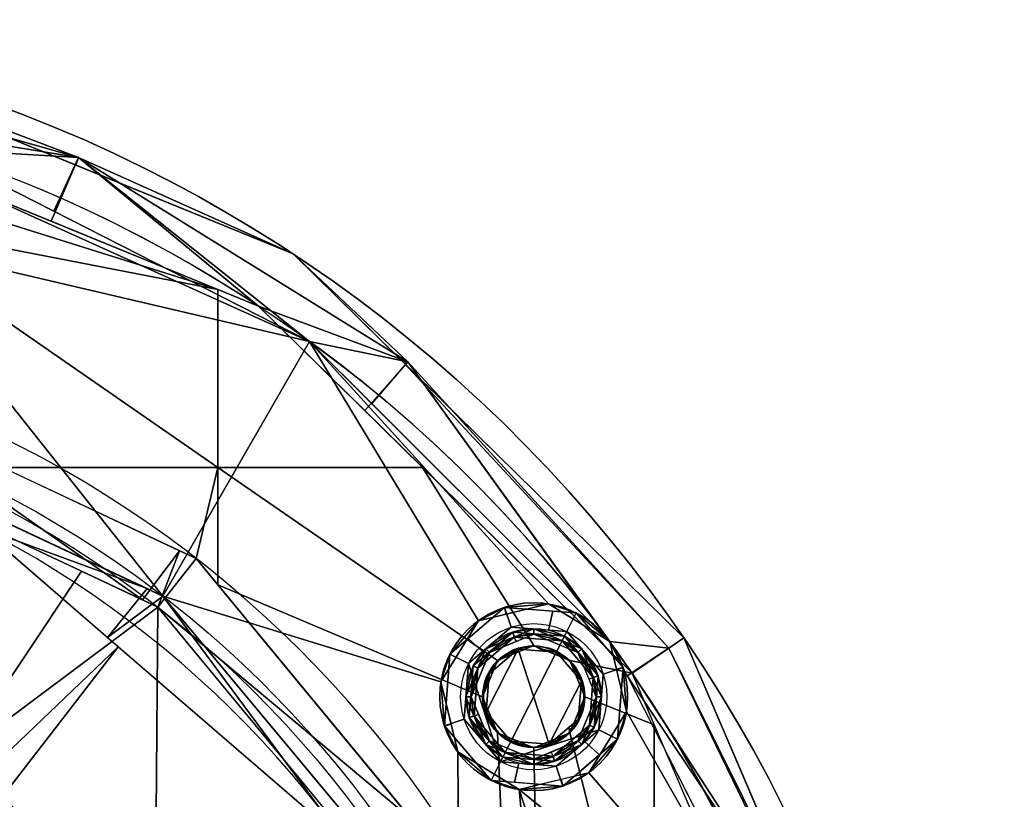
# Model space of a CAD drawing. Header units: millimetres. Extents: x -73 to 73, y -168 to 68.
# Tile 321 of 321: x 24 to 71, y 31 to 68. Entities that reach past the tile are written whole.
import ezdxf

# ---------------------------------------------------------------- set-up
doc = ezdxf.new("R2010")
doc.units = ezdxf.units.MM
doc.layers.add('100', color=7, linetype='Continuous', true_color=0xffffff)

msp = doc.modelspace()

# ---------------------------------------------------------------- linework, layer by layer
at = {"layer": '100', "color": 163, "linetype": 'Continuous', "extrusion": (0, 0, -1)}
for centre, radius in [((-48.946, 35.561, -102), 4.5), ((-48.946, 35.561, -89), 3.25), ((-48.946, 35.561, -97), 3.25), ((-48.946, 35.561, -97), 3), ((-48.946, 35.561, -89), 3), ((-48.946, 35.561, -81), 2.4)]:
    msp.add_circle(centre, radius, dxfattribs=at)
at = {"layer": '100', "color": 163, "linetype": 'Continuous'}
for centre, radius in [((48.946, 35.561, 97), 4.5), ((48.946, 35.561, 103), 3.5), ((48.946, 35.561, 81), 2.446), ((48.946, 35.561, 81.046), 2.446)]:
    msp.add_circle(centre, radius, dxfattribs=at)
at = {"layer": '100', "color": 163, "linetype": 'Continuous', "extrusion": (0, 0, -1)}
for centre, radius, start, end in [((0, 0, -94), 68, 283.06797, 256.93203), ((0, 0, -81), 65, 283.06797, 256.93203), ((0, 0, -97), 51.024, 286.7388, 253.2612), ((0, 0, -80.215), 50.45, 286.0923, 253.9077), ((0, 0, -100), 32.941, 283.1966, 256.8034)]:
    msp.add_arc(centre, radius, start, end, dxfattribs=at)
at = {"layer": '100', "color": 163, "linetype": 'Continuous'}
for centre, radius, start, end in [((0, 0, 84), 68, 283.06797, 256.93203), ((0, 0, 97), 65, 36, 72), ((0, 0, 81), 53.418, 285.9698, 254.0302), ((0, 0, 97.321), 49.087, 286.8231, 253.1769), ((0, 0, 97), 65, 0, 36)]:
    msp.add_arc(centre, radius, start, end, dxfattribs=at)
for points in [[(27.137, 61.391, 81.879), (9.282, 66.476, 81.879), (13.125, 66.721, 84)], [(13.125, 66.721, 94), (9.282, 66.476, 96.121), (27.137, 61.391, 96.121)], [(13.125, 66.721, 84), (27.018, 61.035, 84), (27.137, 61.391, 81.879)], [(13.125, 66.721, 94), (25.538, 61.641, 94), (25.538, 61.641, 84), (13.125, 66.721, 84)], [(27.137, 61.391, 96.121), (27.018, 61.035, 94), (13.125, 66.721, 94)], [(12.546, 63.778, 81), (9.282, 66.476, 81.879), (27.137, 61.391, 81.879)], [(20.086, 61.819, 97), (27.137, 61.391, 96.121), (9.282, 66.476, 96.121)], [(20.425, 59.268, 81), (18.696, 59.984, 81), (12.546, 63.778, 81), (33.821, 55.071, 81)], [(27.137, 61.391, 81.879), (25.826, 58.343, 81), (12.546, 63.778, 81)], [(38.206, 52.586, 97), (20.086, 61.819, 97), (22.705, 59.582, 97)], [(20.086, 61.819, 97), (25.961, 58.825, 97), (27.137, 61.391, 96.121)], [(37.419, 56.779, 84), (25.538, 61.641, 84), (25.538, 61.641, 94), (37.419, 56.779, 94)], [(35.768, 54.274, 81), (25.826, 58.343, 81), (27.137, 61.391, 81.879)], [(27.137, 61.391, 96.121), (25.961, 58.825, 97), (38.206, 52.586, 97)], [(27.137, 61.391, 81.879), (27.018, 61.035, 84), (37.419, 56.779, 84)], [(37.419, 56.779, 94), (27.018, 61.035, 94), (27.137, 61.391, 96.121)], [(27.137, 61.391, 81.879), (42.916, 51.609, 81.879), (35.768, 54.274, 81)], [(37.419, 56.779, 84), (42.916, 51.609, 81.879), (27.137, 61.391, 81.879)], [(27.137, 61.391, 96.121), (42.916, 51.609, 96.121), (37.419, 56.779, 94)], [(38.206, 52.586, 97), (42.916, 51.609, 96.121), (27.137, 61.391, 96.121)], [(38.206, 52.586, 97), (22.705, 59.582, 97), (22.975, 56.148, 97)], [(33.821, 55.071, 81), (21.141, 57.539, 81), (20.425, 59.268, 81)], [(20.425, 55.81, 81), (21.141, 57.539, 81), (33.821, 55.071, 81), (33.821, 46.55, 81)], [(37.419, 56.779, 84), (42.747, 51.541, 84), (42.916, 51.609, 81.879)], [(37.419, 56.779, 94), (47.188, 47.173, 94), (47.188, 47.173, 84), (37.419, 56.779, 84)], [(42.916, 51.609, 96.121), (42.747, 51.541, 94), (37.419, 56.779, 94)], [(38.206, 52.586, 97), (22.975, 56.148, 97), (20.738, 53.529, 97), (31.186, 40.385, 97)], [(33.821, 46.55, 81), (23.504, 46.55, 81), (18.696, 55.093, 81), (20.425, 55.81, 81)], [(43.624, 46.55, 81), (33.821, 46.55, 81), (33.821, 55.071, 81), (35.768, 54.274, 81)], [(42.916, 51.609, 81.879), (40.861, 49.267, 81), (35.768, 54.274, 81)], [(11.095, 49.804, 97), (31.186, 40.385, 97), (20.738, 53.529, 97), (17.305, 53.259, 97)], [(31.186, 40.385, 97), (44.501, 36.265, 97), (46.3, 39.202, 97), (38.206, 52.586, 97)], [(38.206, 52.586, 97), (46.3, 39.202, 97), (49.649, 40.006, 97)], [(49.649, 40.006, 97), (52.586, 38.206, 97), (38.206, 52.586, 97)], [(38.206, 52.586, 97), (41.187, 49.605, 97), (42.916, 51.609, 96.121)], [(53.661, 36.682, 81), (40.861, 49.267, 81), (42.916, 51.609, 81.879)], [(42.916, 51.609, 96.121), (41.187, 49.605, 97), (52.586, 38.206, 97)], [(55.412, 37.879, 81.879), (42.916, 51.609, 81.879), (42.747, 51.541, 84)], [(42.747, 51.541, 94), (42.916, 51.609, 96.121), (55.412, 37.879, 96.121)], [(42.747, 51.541, 84), (56.137, 38.375, 84), (55.412, 37.879, 81.879)], [(55.412, 37.879, 96.121), (56.137, 38.375, 94), (42.747, 51.541, 94)], [(42.916, 51.609, 81.879), (55.412, 37.879, 81.879), (53.661, 36.682, 81)], [(52.586, 38.206, 97), (55.412, 37.879, 96.121), (42.916, 51.609, 96.121)], [(30.209, 40.194, 80.215), (15.593, 47.077, 80.215), (16.51, 49.846, 81)], [(16.51, 49.846, 81), (31.984, 42.553, 81), (30.209, 40.194, 80.215)], [(12.262, 48.645, 80.215), (27.281, 41.572, 80.215), (21.361, 32.695, 74.637)], [(22.435, 43.66, 97.321), (30.429, 40.74, 97), (15.703, 47.643, 97)], [(56.137, 38.375, 84), (47.188, 47.173, 84), (47.188, 47.173, 94), (56.137, 38.375, 94)], [(32.779, 42.178, 81), (23.504, 46.55, 81), (33.821, 46.55, 81)], [(33.821, 46.55, 81), (33.821, 40.916, 81), (32.779, 42.178, 81)], [(33.821, 46.55, 81), (43.624, 46.55, 81), (48.946, 38.007, 81), (47.216, 37.29, 81)], [(47.216, 37.29, 81), (46.5, 35.561, 81), (33.821, 40.916, 81), (33.821, 46.55, 81)], [(50.675, 37.29, 81), (48.946, 38.007, 81), (43.624, 46.55, 81), (53.661, 36.682, 81)], [(18.115, 27.513, 100), (29.044, 37.956, 97.321), (22.435, 43.66, 97.321)], [(22.435, 43.66, 97.321), (28.529, 38.401, 97.321), (30.429, 40.74, 97)], [(30.939, 39.85, 80.215), (30.209, 40.194, 80.215), (31.984, 42.553, 81)], [(31.984, 42.553, 81), (32.779, 42.178, 81), (30.939, 39.85, 80.215)], [(30.939, 39.85, 80.215), (32.779, 42.178, 81), (43.088, 29.686, 81)], [(21.361, 32.695, 74.637), (27.281, 41.572, 80.215), (30.939, 39.85, 80.215)], [(31.186, 40.385, 97), (30.429, 40.74, 97), (28.529, 38.401, 97.321)], [(47.633, 24.178, 81), (33.821, 40.916, 81), (46.5, 35.561, 81), (47.216, 33.832, 81)], [(31.186, 40.385, 97), (28.529, 38.401, 97.321), (39.909, 28.58, 97.321)], [(45.305, 32.916, 97), (44.501, 36.265, 97), (31.186, 40.385, 97), (45.379, 23.329, 97)], [(39.909, 28.58, 97.321), (41.036, 28.548, 97), (31.186, 40.385, 97)], [(30.819, 23.988, 74.637), (21.361, 32.695, 74.637), (30.939, 39.85, 80.215)], [(30.939, 39.85, 80.215), (38.891, 30.226, 80.215), (30.819, 23.988, 74.637)], [(43.088, 29.686, 81), (40.698, 28.039, 80.215), (30.939, 39.85, 80.215)], [(44.936, 37.604, 102), (47.555, 39.841, 102), (46.3, 39.202, 97)], [(47.555, 39.841, 102), (45.799, 38.341, 102), (46.498, 37.723, 103), (47.864, 38.89, 103)], [(47.555, 39.841, 102), (47.632, 39.521, 97), (46.3, 39.202, 97)], [(47.555, 39.841, 102), (50.988, 39.571, 102), (49.649, 40.006, 97)], [(49.649, 40.006, 97), (47.632, 39.521, 97), (47.555, 39.841, 102)], [(47.864, 38.89, 103), (49.655, 38.749, 103), (49.857, 39.66, 102), (47.555, 39.841, 102)], [(52.586, 38.206, 97), (49.649, 40.006, 97), (50.988, 39.571, 102)], [(50.988, 39.571, 102), (49.857, 39.66, 102), (49.655, 38.749, 103), (50.534, 38.68, 103)], [(46.3, 39.202, 97), (44.501, 36.265, 97), (44.936, 37.604, 102)], [(50.534, 38.68, 103), (52.274, 36.643, 103), (53.225, 36.952, 102), (50.988, 39.571, 102)], [(50.988, 39.571, 102), (53.225, 36.952, 102), (52.586, 38.206, 97)], [(47.357, 32.442, 103), (50.534, 38.68, 103), (47.864, 38.89, 103), (45.827, 37.15, 103)], [(46.824, 37.682, 89), (48.946, 38.561, 89), (48.946, 38.811, 89), (46.647, 37.859, 89)], [(52.064, 33.972, 103), (52.274, 36.643, 103), (50.534, 38.68, 103), (47.357, 32.442, 103)], [(47.941, 38.652, 97), (48.032, 38.433, 89), (48.946, 38.811, 89)], [(50.421, 38.457, 97), (47.941, 38.652, 97), (48.946, 38.811, 89)], [(51.244, 37.859, 89), (48.946, 38.811, 89), (48.946, 38.561, 89), (51.067, 37.682, 89)], [(48.946, 38.811, 89), (51.244, 37.859, 89), (50.421, 38.457, 97)], [(45.827, 37.15, 103), (46.498, 37.723, 103), (45.799, 38.341, 102), (44.936, 37.604, 102)], [(47.941, 38.652, 97), (46.05, 37.036, 97), (46.647, 37.859, 89)], [(46.05, 37.036, 97), (47.941, 38.652, 97), (48.018, 38.414, 97), (46.273, 36.923, 97)], [(46.824, 37.682, 89), (46.273, 36.923, 97), (48.018, 38.414, 97)], [(46.647, 37.859, 89), (48.032, 38.433, 89), (47.941, 38.652, 97)], [(48.018, 38.414, 97), (48.102, 38.212, 89), (46.824, 37.682, 89)], [(50.308, 38.234, 97), (48.018, 38.414, 97), (47.941, 38.652, 97), (50.421, 38.457, 97)], [(48.946, 38.561, 89), (48.018, 38.414, 97), (50.308, 38.234, 97)], [(48.946, 38.561, 89), (48.102, 38.212, 89), (48.018, 38.414, 97)], [(50.308, 38.234, 97), (51.067, 37.682, 89), (48.946, 38.561, 89)], [(50.421, 38.457, 97), (52.036, 36.565, 97), (51.799, 36.488, 97), (50.308, 38.234, 97)], [(51.067, 37.682, 89), (50.308, 38.234, 97), (51.799, 36.488, 97)], [(52.036, 36.565, 97), (50.421, 38.457, 97), (51.244, 37.859, 89)], [(55.412, 37.879, 81.879), (56.137, 38.375, 84), (63.543, 21.118, 84)], [(63.543, 21.118, 94), (56.137, 38.375, 94), (55.412, 37.879, 96.121)], [(56.137, 38.375, 94), (61.654, 25.52, 94), (61.654, 25.52, 84), (56.137, 38.375, 84)], [(18.115, 27.513, 100), (19.598, 25.743, 100), (29.044, 37.956, 97.321)], [(39.909, 28.58, 97.321), (29.044, 37.956, 97.321), (19.598, 25.743, 100)], [(45.946, 35.561, 89), (46.824, 37.682, 89), (46.647, 37.859, 89), (45.696, 35.561, 89)], [(45.696, 35.561, 89), (46.647, 37.859, 89), (46.05, 37.036, 97)], [(48.204, 37.844, 81), (49.687, 33.278, 81), (47.856, 33.423, 81), (46.663, 34.819, 81)], [(46.663, 34.819, 81), (46.807, 36.651, 81), (48.204, 37.844, 81)], [(47.216, 37.29, 81.046), (48.204, 37.844, 81), (46.807, 36.651, 81)], [(48.204, 37.844, 81), (47.216, 37.29, 81.046), (48.946, 38.007, 81.046)], [(47.216, 37.29, 81), (48.946, 38.007, 81), (48.946, 38.007, 81.046), (47.216, 37.29, 81.046)], [(48.946, 38.007, 81.046), (49.432, 37.747, 81), (48.204, 37.844, 81)], [(49.687, 33.278, 81), (48.204, 37.844, 81), (50.035, 37.699, 81), (51.228, 36.303, 81)], [(48.946, 38.007, 81.046), (49.398, 37.819, 81.046), (49.432, 37.747, 81)], [(48.946, 38.007, 81), (49.633, 37.722, 81), (49.633, 37.722, 81.046), (48.946, 38.007, 81.046)], [(50.035, 37.699, 81), (49.398, 37.819, 81.046), (50.675, 37.29, 81.046)], [(50.035, 37.699, 81), (49.432, 37.747, 81), (49.398, 37.819, 81.046)], [(51.067, 37.682, 89), (51.946, 35.561, 89), (52.196, 35.561, 89), (51.244, 37.859, 89)], [(51.244, 37.859, 89), (51.817, 36.474, 89), (52.036, 36.565, 97)], [(53.225, 36.952, 102), (52.906, 36.875, 97), (52.586, 38.206, 97)], [(61.819, 20.086, 97), (52.586, 38.206, 97), (53.39, 34.857, 97)], [(52.586, 38.206, 97), (53.424, 36.561, 97), (55.412, 37.879, 96.121)], [(63.668, 21.251, 96.121), (55.412, 37.879, 96.121), (53.424, 36.561, 97)], [(53.661, 36.682, 81), (55.412, 37.879, 81.879), (63.668, 21.251, 81.879)], [(63.543, 21.118, 84), (63.668, 21.251, 81.879), (55.412, 37.879, 81.879)], [(55.412, 37.879, 96.121), (63.668, 21.251, 96.121), (63.543, 21.118, 94)], [(44.666, 34.17, 102), (44.936, 37.604, 102), (44.501, 36.265, 97)], [(44.936, 37.604, 102), (44.666, 34.17, 102), (45.617, 34.479, 103), (45.827, 37.15, 103)], [(46.273, 36.923, 97), (46.824, 37.682, 89), (45.946, 35.561, 89)], [(46.807, 36.651, 81), (46.5, 35.561, 81.046), (47.216, 37.29, 81.046)], [(47.216, 37.29, 81.046), (46.785, 36.248, 81.046), (46.785, 36.248, 81), (47.216, 37.29, 81)], [(50.675, 37.29, 81.046), (49.633, 37.722, 81.046), (49.633, 37.722, 81), (50.675, 37.29, 81)], [(51.228, 36.303, 81), (50.035, 37.699, 81), (50.675, 37.29, 81.046)], [(53.661, 36.682, 81), (54.723, 34.207, 81), (51.391, 35.561, 81), (50.675, 37.29, 81)], [(50.675, 37.29, 81.046), (51.391, 35.561, 81.046), (51.228, 36.303, 81)], [(50.675, 37.29, 81), (51.391, 35.561, 81), (51.391, 35.561, 81.046), (50.675, 37.29, 81.046)], [(51.799, 36.488, 97), (51.596, 36.404, 89), (51.067, 37.682, 89)], [(45.827, 37.15, 103), (45.617, 34.479, 103), (47.357, 32.442, 103)], [(46.05, 37.036, 97), (45.855, 34.557, 97), (45.696, 35.561, 89)], [(46.273, 36.923, 97), (46.092, 34.634, 97), (45.855, 34.557, 97), (46.05, 37.036, 97)], [(45.946, 35.561, 89), (46.092, 34.634, 97), (46.273, 36.923, 97)], [(52.955, 33.518, 102), (53.225, 36.952, 102), (52.274, 36.643, 103), (52.064, 33.972, 103)], [(53.39, 34.857, 97), (52.906, 36.875, 97), (53.225, 36.952, 102)], [(53.225, 36.952, 102), (52.955, 33.518, 102), (53.39, 34.857, 97)], [(46.5, 35.561, 81.046), (46.807, 36.651, 81), (46.663, 34.819, 81)], [(51.946, 35.561, 89), (51.596, 36.404, 89), (51.799, 36.488, 97)], [(51.619, 34.199, 97), (51.799, 36.488, 97), (52.036, 36.565, 97), (51.841, 34.086, 97)], [(51.946, 35.561, 89), (51.799, 36.488, 97), (51.619, 34.199, 97)], [(52.036, 36.565, 97), (51.817, 36.474, 89), (52.196, 35.561, 89)], [(51.841, 34.086, 97), (52.036, 36.565, 97), (52.196, 35.561, 89)], [(53.424, 36.561, 97), (61.819, 20.086, 97), (63.668, 21.251, 96.121)], [(63.668, 21.251, 81.879), (60.74, 20.186, 81), (53.661, 36.682, 81)], [(44.501, 36.265, 97), (44.985, 34.247, 97), (44.666, 34.17, 102)], [(46.5, 35.561, 81), (46.785, 36.248, 81), (46.785, 36.248, 81.046), (46.5, 35.561, 81.046)], [(51.228, 36.303, 81), (51.084, 34.471, 81), (49.687, 33.278, 81)], [(51.084, 34.471, 81), (51.228, 36.303, 81), (51.391, 35.561, 81.046)], [(45.696, 35.561, 89), (46.647, 33.263, 89), (46.824, 33.44, 89), (45.946, 35.561, 89)], [(45.855, 34.557, 97), (46.074, 34.648, 89), (45.696, 35.561, 89)], [(45.946, 35.561, 89), (46.295, 34.718, 89), (46.092, 34.634, 97)], [(46.663, 34.819, 81), (46.785, 34.874, 81.046), (46.5, 35.561, 81.046)], [(47.216, 33.832, 81), (46.5, 35.561, 81), (46.5, 35.561, 81.046), (47.216, 33.832, 81.046)], [(50.675, 33.832, 81), (51.391, 35.561, 81), (54.723, 34.207, 81), (54.723, 17.781, 81)], [(51.391, 35.561, 81.046), (50.72, 33.942, 81.046), (51.084, 34.471, 81)], [(51.244, 33.263, 89), (52.196, 35.561, 89), (51.946, 35.561, 89), (51.067, 33.44, 89)], [(51.619, 34.199, 97), (51.067, 33.44, 89), (51.946, 35.561, 89)], [(51.391, 35.561, 81), (51.106, 34.874, 81), (51.106, 34.874, 81.046), (51.391, 35.561, 81.046)], [(52.196, 35.561, 89), (51.244, 33.263, 89), (51.841, 34.086, 97)], [(47.357, 32.442, 103), (45.617, 34.479, 103), (44.666, 34.17, 102), (46.903, 31.551, 102)], [(46.647, 33.263, 89), (46.074, 34.648, 89), (45.855, 34.557, 97)], [(47.47, 32.665, 97), (45.855, 34.557, 97), (46.092, 34.634, 97), (47.584, 32.888, 97)], [(45.855, 34.557, 97), (47.47, 32.665, 97), (46.647, 33.263, 89)], [(46.092, 34.634, 97), (46.295, 34.718, 89), (46.824, 33.44, 89)], [(46.824, 33.44, 89), (47.584, 32.888, 97), (46.092, 34.634, 97)], [(47.216, 33.832, 81.046), (46.785, 34.874, 81.046), (46.663, 34.819, 81)], [(46.663, 34.819, 81), (47.856, 33.423, 81), (47.216, 33.832, 81.046)], [(50.72, 33.942, 81.046), (50.624, 34.078, 81), (51.084, 34.471, 81)], [(50.675, 33.832, 81.046), (51.106, 34.874, 81.046), (51.106, 34.874, 81), (50.675, 33.832, 81)], [(51.591, 31.92, 97), (53.39, 34.857, 97), (52.955, 33.518, 102)], [(61.819, 20.086, 97), (53.39, 34.857, 97), (51.591, 31.92, 97)], [(44.666, 34.17, 102), (44.985, 34.247, 97), (45.305, 32.916, 97)], [(46.903, 31.551, 102), (44.666, 34.17, 102), (45.305, 32.916, 97)], [(47.357, 32.442, 103), (50.027, 32.232, 103), (52.064, 33.972, 103)], [(49.687, 33.278, 81), (50.624, 34.078, 81), (50.675, 33.832, 81.046)], [(51.841, 34.086, 97), (49.95, 32.47, 97), (49.873, 32.708, 97), (51.619, 34.199, 97)], [(51.067, 33.44, 89), (51.619, 34.199, 97), (49.873, 32.708, 97)], [(49.95, 32.47, 97), (51.841, 34.086, 97), (51.244, 33.263, 89)], [(50.624, 34.078, 81), (50.72, 33.942, 81.046), (50.675, 33.832, 81.046)], [(52.064, 33.972, 103), (51.393, 33.399, 103), (52.092, 32.781, 102), (52.955, 33.518, 102)], [(61.772, 17.781, 81), (54.723, 17.781, 81), (54.723, 34.207, 81)], [(47.216, 33.832, 81), (48.946, 33.116, 81), (49.263, 17.781, 81), (47.633, 24.178, 81)], [(48.946, 33.116, 81.046), (47.216, 33.832, 81.046), (47.856, 33.423, 81)], [(47.216, 33.832, 81.046), (48.258, 33.4, 81.046), (48.258, 33.4, 81), (47.216, 33.832, 81)], [(54.723, 17.781, 81), (49.263, 17.781, 81), (48.946, 33.116, 81), (50.675, 33.832, 81)], [(50.675, 33.832, 81.046), (48.946, 33.116, 81.046), (49.687, 33.278, 81)], [(50.675, 33.832, 81), (48.946, 33.116, 81), (48.946, 33.116, 81.046), (50.675, 33.832, 81.046)], [(52.955, 33.518, 102), (50.336, 31.281, 102), (51.591, 31.92, 97)], [(46.647, 33.263, 89), (48.946, 32.311, 89), (48.946, 32.561, 89), (46.824, 33.44, 89)], [(48.946, 32.311, 89), (46.647, 33.263, 89), (47.47, 32.665, 97)], [(47.584, 32.888, 97), (46.824, 33.44, 89), (48.946, 32.561, 89)], [(47.856, 33.423, 81), (49.687, 33.278, 81), (48.946, 33.116, 81.046)], [(48.946, 33.116, 81), (48.258, 33.4, 81), (48.258, 33.4, 81.046), (48.946, 33.116, 81.046)], [(51.067, 33.44, 89), (48.946, 32.561, 89), (48.946, 32.311, 89), (51.244, 33.263, 89)], [(49.873, 32.708, 97), (49.789, 32.91, 89), (51.067, 33.44, 89)], [(51.244, 33.263, 89), (49.859, 32.689, 89), (49.95, 32.47, 97)], [(50.336, 31.281, 102), (52.092, 32.781, 102), (51.393, 33.399, 103), (50.027, 32.232, 103)], [(17.195, 24.595, 71.379), (21.361, 32.695, 74.637), (30.819, 23.988, 74.637)], [(45.305, 32.916, 97), (48.242, 31.116, 97), (46.903, 31.551, 102)], [(45.379, 23.329, 97), (50.99, 1.861, 97), (48.242, 31.116, 97), (45.305, 32.916, 97)], [(47.584, 32.888, 97), (49.873, 32.708, 97), (49.95, 32.47, 97), (47.47, 32.665, 97)], [(47.47, 32.665, 97), (49.95, 32.47, 97), (48.946, 32.311, 89)], [(48.946, 32.561, 89), (49.873, 32.708, 97), (47.584, 32.888, 97)], [(48.946, 32.561, 89), (49.789, 32.91, 89), (49.873, 32.708, 97)], [(49.95, 32.47, 97), (49.859, 32.689, 89), (48.946, 32.311, 89)], [(46.903, 31.551, 102), (48.034, 31.462, 102), (48.236, 32.373, 103), (47.357, 32.442, 103)], [(50.027, 32.232, 103), (48.236, 32.373, 103), (48.034, 31.462, 102), (50.336, 31.281, 102)], [(61.819, 20.086, 97), (51.591, 31.92, 97), (48.242, 31.116, 97)], [(50.336, 31.281, 102), (50.259, 31.601, 97), (51.591, 31.92, 97)], [(50.336, 31.281, 102), (46.903, 31.551, 102), (48.242, 31.116, 97)], [(48.242, 31.116, 97), (50.259, 31.601, 97), (50.336, 31.281, 102)], [(48.242, 31.116, 97), (57.318, 3.182, 97), (60.5, 4.5, 97), (61.819, 20.086, 97)], [(48.242, 31.116, 97), (50.99, 1.861, 97), (56, 0, 97), (57.318, 3.182, 97)]]:
    msp.add_3dface(points, dxfattribs=at)

doc.saveas('drawing.dxf')
